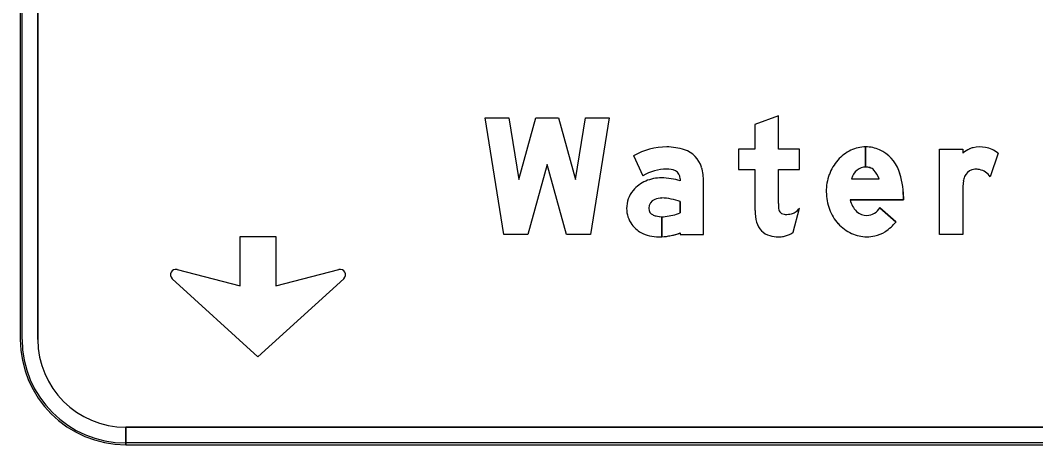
# Model space of a CAD drawing. Extents: x 1806251 to 1809821, y 414895 to 422886.
# Drawn here: x 1809676.605 to 1809677.761, y 415161.78 to 415162.264 of the extents above; entities that cross this region are included whole.
import ezdxf

# ---------------------------------------------------------------- set-up
doc = ezdxf.new("R2010")
doc.units = 0
for name, color, linetype in [('GSBWFILL', 7, 'Continuous'), ('GSCOLORFILL', 7, 'Continuous'), ('GSOUTLINE', 7, 'Continuous')]:
    doc.layers.add(name, color=color, linetype=linetype)

msp = doc.modelspace()

# ---------------------------------------------------------------- linework, layer by layer
at = {"layer": 'GSBWFILL'}
for p, q in [((1809676.605, 415162.8605), (1809676.605, 415161.9005)), ((1809676.625, 415161.9005), (1809676.625, 415162.8605)), ((1809677.5675, 415162.1198), (1809677.5675, 415162.0968)), ((1809677.5675, 415162.0968), (1809677.5675, 415162.1198)), ((1809677.7182, 415162.1127), (1809677.7092, 415162.0857)), ((1809677.5513, 415162.0835), (1809677.5828, 415162.0835)), ((1809677.4851, 415162.0225), (1809677.4921, 415162.05)), ((1809677.5838, 415162.0505), (1809677.602, 415162.0344)), ((1809676.725, 415161.7805), (1809676.725, 415161.8005)), ((1809678.466, 415161.8005), (1809676.7252, 415161.8005)), ((1809676.7252, 415161.8005), (1809676.7252, 415161.7805)), ((1809676.7252, 415161.7805), (1809678.466, 415161.7805))]:
    msp.add_line(p, q, dxfattribs=at)
msp.add_lwpolyline([(1809677.2048, 415162.0998), (1809677.1829, 415162.02), (1809677.1555, 415162.02), (1809677.1343, 415162.153), (1809677.1612, 415162.153), (1809677.1725, 415162.0825), (1809677.1918, 415162.153), (1809677.2178, 415162.153), (1809677.2371, 415162.0825), (1809677.2484, 415162.153), (1809677.2753, 415162.153), (1809677.2541, 415162.02), (1809677.2267, 415162.02)], close=True, dxfattribs=at)
for points in [[(1809677.4681, 415162.0552), (1809677.4681, 415162.0941), (1809677.4921, 415162.0941), (1809677.4921, 415162.1171), (1809677.4681, 415162.1171), (1809677.4681, 415162.1553), (1809677.4415, 415162.1452), (1809677.4415, 415162.1171), (1809677.4229, 415162.1171), (1809677.4229, 415162.0941), (1809677.4415, 415162.0941), (1809677.4415, 415162.0472)], [(1809677.6783, 415162.0737), (1809677.6783, 415162.02), (1809677.6517, 415162.02), (1809677.6517, 415162.1171), (1809677.6783, 415162.1171), (1809677.6783, 415162.1127)], [(1809677.3032, 415162.1098), (1809677.3139, 415162.0867)], [(1809677.3564, 415162.0835), (1809677.3564, 415162.081)], [(1809677.3564, 415162.0219), (1809677.3564, 415162.02), (1809677.383, 415162.02), (1809677.383, 415162.08)], [(1809677.6105, 415162.0633), (1809677.6105, 415162.0595), (1809677.5498, 415162.0595)], [(1809677.3564, 415162.0575), (1809677.3564, 415162.0445)], [(1809677.3355, 415162.0174), (1809677.3355, 415162.0402)], [(1809677.3355, 415162.0402), (1809677.3355, 415162.0174)], [(1809676.7835, 415161.98), (1809676.8553, 415161.9615), (1809676.8553, 415162.0175), (1809676.8958, 415162.0175), (1809676.8958, 415161.9615), (1809676.9677, 415161.98)], [(1809676.9733, 415161.9695), (1809676.8756, 415161.8806), (1809676.7778, 415161.9695)]]:
    msp.add_lwpolyline(points, dxfattribs=at)
for centre, radius, start, end in [((1809676.782, 415161.9741), 0.00613, 75.5925, 227.6952), ((1809676.9692, 415161.9741), 0.00613, 312.3048, 104.4075), ((1809676.725, 415161.9005), 0.12, 180, 270), ((1809676.725, 415161.9005), 0.1, 180, 270)]:
    msp.add_arc(centre, radius, start, end, dxfattribs=at)
for centre, major_axis, ratio, start_param, end_param in [((1809677.341, 415162.0435), (0, 0.0762), 0.999993, 0, 0.517719), ((1809677.341, 415162.0546), (0, 0.0651), 0.999993, 5.96613, 6.283185), ((1809677.3519, 415162.0881), (0, 0.0299), 0.999993, 4.997165, 5.96613), ((1809677.5702, 415162.0746), (0, 0.0457), 0.999997, 0.44196, 0.851746), ((1809677.5675, 415162.0804), (0, 0.0394), 0.999997, 0, 0.44196), ((1809677.5675, 415162.0804), (0, 0.0394), 0.999997, 5.868518, 6.283016), ((1809677.5665, 415162.0788), (0, 0.0412), 0.999997, 5.061282, 5.861635), ((1809677.705, 415162.0773), (0, 0.0444), 0.999996, 0.443663, 0.646229), ((1809677.6945, 415162.0994), (0, 0.02), 0.999996, 0.24142, 0.443663), ((1809677.6979, 415162.0855), (0, 0.0342), 0.999996, 6.103268, 6.524606), ((1809677.6987, 415162.0898), (0, 0.0299), 0.999996, 5.846069, 6.103268), ((1809677.6957, 415162.0832), (0, 0.0371), 0.999996, 5.631644, 5.846069), ((1809677.5744, 415162.0709), (0, 0.0513), 0.999997, 0.851746, 1.222943), ((1809677.341, 415162.0435), (0, 0.051), 0.999993, 0, 0.559495), ((1809677.3419, 415162.0744), (0, 0.0202), 0.999993, 5.822746, 6.330435), ((1809677.3464, 415162.0835), (0, 0.00997), 0.999993, 4.712389, 5.822746), ((1809677.3244, 415162.08), (0, 0.0586), 0.999993, 4.712389, 4.997165), ((1809677.5713, 415162.0774), (0, 0.0209), 0.999997, 0.703138, 1.275447), ((1809677.5675, 415162.0814), (0, 0.0154), 0.999997, 0, 0.684319), ((1809677.5675, 415162.0789), (0, 0.0179), 0.999997, 6.008019, 6.282813), ((1809677.5696, 415162.0865), (0, 0.00997), 0.999997, 5.468651, 6.008019), ((1809677.5578, 415162.0753), (0, 0.0263), 0.999997, 5.027692, 5.468651), ((1809677.524, 415162.0633), (0, 0.0864), 0.999997, 4.712389, 5.061282), ((1809677.6924, 415162.0809), (0, 0.0133), 0.999996, 0.293855, 1.188904), ((1809677.6927, 415162.0801), (0, 0.0142), 0.999996, 0.067293, 0.293855), ((1809677.6931, 415162.073), (0, 0.0213), 0.999996, 6.094384, 6.350479), ((1809677.6937, 415162.0759), (0, 0.0183), 0.999996, 5.27661, 6.094384), ((1809677.332, 415162.0457), (0, 0.0381), 0.999993, 0.399285, 0.87593), ((1809677.3351, 415162.0389), (0, 0.0456), 0.999993, 0, 0.404512), ((1809677.3351, 415162.0173), (0, 0.0671), 0.999993, 5.959871, 6.283185), ((1809677.581, 415162.0685), (0, 0.0584), 0.999997, 1.222943, 1.570796), ((1809677.7347, 415162.0736), (0, 0.0564), 0.999996, 1.445958, 1.569673), ((1809677.6993, 415162.0781), (0, 0.0208), 0.999996, 1.188904, 1.450084), ((1809677.3273, 415162.0496), (0, 0.032), 0.999993, 0.87593, 1.570796), ((1809677.3318, 415162.0496), (0, 0.0113), 0.999993, 0.408547, 1.530785), ((1809677.335, 415162.0423), (0, 0.0192), 0.999993, 6.259455, 6.691732), ((1809677.3336, 415161.9962), (0, 0.0654), 0.999993, 5.926185, 6.254823), ((1809677.5793, 415162.0685), (0, 0.0566), 0.999997, 1.570796, 1.928626), ((1809677.5753, 415162.0652), (0, 0.0262), 0.999997, 1.788032, 2.378697), ((1809677.3259, 415162.0496), (0, 0.0306), 0.999993, 1.570796, 2.21394), ((1809677.3326, 415162.0496), (0, 0.012), 0.999993, 1.530785, 1.570796), ((1809677.3285, 415162.0496), (0, 0.00798), 0.999993, 1.570796, 2.757027), ((1809677.4932, 415162.0472), (0, 0.0516), 0.999998, 1.570796, 1.830698), ((1809677.6347, 415162.0552), (0, 0.1665), 0.999998, 1.570796, 1.606005), ((1809677.4758, 415162.0507), (0, 0.00765), 0.999998, 1.74085, 2.407828), ((1809677.4746, 415162.0631), (0, 0.0218), 0.999998, 3.756278, 4.071638), ((1809677.5742, 415162.0666), (0, 0.0512), 0.999997, 1.928626, 2.305123), ((1809677.5691, 415162.0588), (0, 0.0173), 0.999997, 2.383204, 3.128268), ((1809677.5676, 415162.0606), (0, 0.0191), 0.999997, 3.209537, 4.158837), ((1809677.3355, 415162.0668), (0, 0.0266), 0.999993, 2.757027, 3.141593), ((1809677.3355, 415162.0668), (0, 0.0266), 0.999993, 3.141843, 3.28451), ((1809677.3339, 415162.1018), (0, 0.0615), 0.999993, 3.228562, 3.516221), ((1809677.476, 415162.0509), (0, 0.00801), 0.999998, 2.407828, 3.141593), ((1809677.476, 415162.0849), (0, 0.042), 0.999998, 3.141593, 3.310762), ((1809677.4814, 415162.0534), (0, 0.00997), 0.999998, 3.310762, 3.756278), ((1809677.5631, 415162.065), (0, 0.0495), 0.999997, 3.710413, 4.047817), ((1809677.3286, 415162.0516), (0, 0.034), 0.999993, 2.21394, 2.611125), ((1809677.4642, 415162.0395), (0, 0.0216), 0.999998, 1.830698, 2.869526), ((1809677.571, 415162.0637), (0, 0.0468), 0.999997, 2.305123, 2.711411), ((1809677.57, 415162.054), (0, 0.0366), 0.999997, 3.35931, 3.710413), ((1809677.3321, 415162.0631), (0, 0.0458), 0.999993, 2.672443, 3.141593), ((1809677.3321, 415162.0852), (0, 0.0679), 0.999993, 3.141593, 3.191959), ((1809677.3321, 415162.0852), (0, 0.0679), 0.999993, 3.192057, 3.508644), ((1809677.4681, 415162.0538), (0, 0.0364), 0.999998, 2.869526, 3.141593), ((1809677.4681, 415162.0698), (0, 0.0525), 0.999998, 3.141593, 3.205734), ((1809677.4701, 415162.039), (0, 0.0216), 0.999998, 3.205734, 3.427755), ((1809677.4673, 415162.0486), (0, 0.0316), 0.999998, 3.427755, 3.738844), ((1809677.5689, 415162.0592), (0, 0.0418), 0.999997, 2.711411, 3.141593), ((1809677.5689, 415162.0592), (0, 0.0418), 0.999997, 3.141593, 3.35931)]:
    msp.add_ellipse(centre, major_axis=major_axis, ratio=ratio, start_param=start_param, end_param=end_param, dxfattribs=at)
at = {"layer": 'GSCOLORFILL'}
for p, q in [((1809676.605, 415162.8605), (1809676.605, 415161.9005)), ((1809676.605, 415162.8605), (1809676.605, 415161.9005)), ((1809676.605, 415162.8605), (1809676.605, 415161.9005)), ((1809676.607, 415161.9005), (1809676.607, 415162.8605)), ((1809676.625, 415161.9005), (1809676.625, 415162.8605)), ((1809677.5675, 415162.1198), (1809677.5675, 415162.0968)), ((1809677.5675, 415162.0968), (1809677.5675, 415162.1198)), ((1809677.7182, 415162.1127), (1809677.7092, 415162.0857)), ((1809677.5513, 415162.0835), (1809677.5828, 415162.0835)), ((1809677.4851, 415162.0225), (1809677.4921, 415162.05)), ((1809677.5838, 415162.0505), (1809677.602, 415162.0344)), ((1809676.725, 415161.7805), (1809676.725, 415161.8005)), ((1809678.466, 415161.8005), (1809676.7252, 415161.8005)), ((1809676.7252, 415161.8005), (1809676.7252, 415161.7805)), ((1809676.725, 415161.7805), (1809676.725, 415161.7825)), ((1809678.466, 415161.7825), (1809676.725, 415161.7825)), ((1809676.725, 415161.7825), (1809676.725, 415161.7805)), ((1809676.725, 415161.7805), (1809678.466, 415161.7805)), ((1809676.725, 415161.7805), (1809678.466, 415161.7805)), ((1809676.7252, 415161.7805), (1809678.466, 415161.7805))]:
    msp.add_line(p, q, dxfattribs=at)
msp.add_lwpolyline([(1809677.2048, 415162.0998), (1809677.1829, 415162.02), (1809677.1555, 415162.02), (1809677.1343, 415162.153), (1809677.1612, 415162.153), (1809677.1725, 415162.0825), (1809677.1918, 415162.153), (1809677.2178, 415162.153), (1809677.2371, 415162.0825), (1809677.2484, 415162.153), (1809677.2753, 415162.153), (1809677.2541, 415162.02), (1809677.2267, 415162.02)], close=True, dxfattribs=at)
for points in [[(1809677.4681, 415162.0552), (1809677.4681, 415162.0941), (1809677.4921, 415162.0941), (1809677.4921, 415162.1171), (1809677.4681, 415162.1171), (1809677.4681, 415162.1553), (1809677.4415, 415162.1452), (1809677.4415, 415162.1171), (1809677.4229, 415162.1171), (1809677.4229, 415162.0941), (1809677.4415, 415162.0941), (1809677.4415, 415162.0472)], [(1809677.6783, 415162.0737), (1809677.6783, 415162.02), (1809677.6517, 415162.02), (1809677.6517, 415162.1171), (1809677.6783, 415162.1171), (1809677.6783, 415162.1127)], [(1809677.3032, 415162.1098), (1809677.3139, 415162.0867)], [(1809677.3564, 415162.0835), (1809677.3564, 415162.081)], [(1809677.3564, 415162.0219), (1809677.3564, 415162.02), (1809677.383, 415162.02), (1809677.383, 415162.08)], [(1809677.6105, 415162.0633), (1809677.6105, 415162.0595), (1809677.5498, 415162.0595)], [(1809677.3564, 415162.0575), (1809677.3564, 415162.0445)], [(1809677.3355, 415162.0174), (1809677.3355, 415162.0402)], [(1809677.3355, 415162.0402), (1809677.3355, 415162.0174)], [(1809676.7835, 415161.98), (1809676.8553, 415161.9615), (1809676.8553, 415162.0175), (1809676.8958, 415162.0175), (1809676.8958, 415161.9615), (1809676.9677, 415161.98)], [(1809676.9733, 415161.9695), (1809676.8756, 415161.8806), (1809676.7778, 415161.9695)]]:
    msp.add_lwpolyline(points, dxfattribs=at)
for centre, radius, start, end in [((1809676.782, 415161.9741), 0.00613, 75.5925, 227.6952), ((1809676.9692, 415161.9741), 0.00613, 312.3048, 104.4075), ((1809676.725, 415161.9005), 0.12, 180, 270), ((1809676.725, 415161.9005), 0.12, 180, 270), ((1809676.725, 415161.9005), 0.12, 180, 270), ((1809676.725, 415161.9005), 0.118, 180, 270), ((1809676.725, 415161.9005), 0.1, 180, 270)]:
    msp.add_arc(centre, radius, start, end, dxfattribs=at)
for centre, major_axis, ratio, start_param, end_param in [((1809677.341, 415162.0435), (0, 0.0762), 0.999993, 0, 0.517719), ((1809677.341, 415162.0546), (0, 0.0651), 0.999993, 5.96613, 6.283185), ((1809677.3519, 415162.0881), (0, 0.0299), 0.999993, 4.997165, 5.96613), ((1809677.5702, 415162.0746), (0, 0.0457), 0.999997, 0.44196, 0.851746), ((1809677.5675, 415162.0804), (0, 0.0394), 0.999997, 0, 0.44196), ((1809677.5675, 415162.0804), (0, 0.0394), 0.999997, 5.868518, 6.283016), ((1809677.5665, 415162.0788), (0, 0.0412), 0.999997, 5.061282, 5.861635), ((1809677.705, 415162.0773), (0, 0.0444), 0.999996, 0.443663, 0.646229), ((1809677.6945, 415162.0994), (0, 0.02), 0.999996, 0.24142, 0.443663), ((1809677.6979, 415162.0855), (0, 0.0342), 0.999996, 6.103268, 6.524606), ((1809677.6987, 415162.0898), (0, 0.0299), 0.999996, 5.846069, 6.103268), ((1809677.6957, 415162.0832), (0, 0.0371), 0.999996, 5.631644, 5.846069), ((1809677.5744, 415162.0709), (0, 0.0513), 0.999997, 0.851746, 1.222943), ((1809677.341, 415162.0435), (0, 0.051), 0.999993, 0, 0.559495), ((1809677.3419, 415162.0744), (0, 0.0202), 0.999993, 5.822746, 6.330435), ((1809677.3464, 415162.0835), (0, 0.00997), 0.999993, 4.712389, 5.822746), ((1809677.3244, 415162.08), (0, 0.0586), 0.999993, 4.712389, 4.997165), ((1809677.5713, 415162.0774), (0, 0.0209), 0.999997, 0.703138, 1.275447), ((1809677.5675, 415162.0814), (0, 0.0154), 0.999997, 0, 0.684319), ((1809677.5675, 415162.0789), (0, 0.0179), 0.999997, 6.008019, 6.282813), ((1809677.5696, 415162.0865), (0, 0.00997), 0.999997, 5.468651, 6.008019), ((1809677.5578, 415162.0753), (0, 0.0263), 0.999997, 5.027692, 5.468651), ((1809677.524, 415162.0633), (0, 0.0864), 0.999997, 4.712389, 5.061282), ((1809677.6924, 415162.0809), (0, 0.0133), 0.999996, 0.293855, 1.188904), ((1809677.6927, 415162.0801), (0, 0.0142), 0.999996, 0.067293, 0.293855), ((1809677.6931, 415162.073), (0, 0.0213), 0.999996, 6.094384, 6.350479), ((1809677.6937, 415162.0759), (0, 0.0183), 0.999996, 5.27661, 6.094384), ((1809677.332, 415162.0457), (0, 0.0381), 0.999993, 0.399285, 0.87593), ((1809677.3351, 415162.0389), (0, 0.0456), 0.999993, 0, 0.404512), ((1809677.3351, 415162.0173), (0, 0.0671), 0.999993, 5.959871, 6.283185), ((1809677.581, 415162.0685), (0, 0.0584), 0.999997, 1.222943, 1.570796), ((1809677.7347, 415162.0736), (0, 0.0564), 0.999996, 1.445958, 1.569673), ((1809677.6993, 415162.0781), (0, 0.0208), 0.999996, 1.188904, 1.450084), ((1809677.3273, 415162.0496), (0, 0.032), 0.999993, 0.87593, 1.570796), ((1809677.3318, 415162.0496), (0, 0.0113), 0.999993, 0.408547, 1.530785), ((1809677.335, 415162.0423), (0, 0.0192), 0.999993, 6.259455, 6.691732), ((1809677.3336, 415161.9962), (0, 0.0654), 0.999993, 5.926185, 6.254823), ((1809677.5793, 415162.0685), (0, 0.0566), 0.999997, 1.570796, 1.928626), ((1809677.5753, 415162.0652), (0, 0.0262), 0.999997, 1.788032, 2.378697), ((1809677.3259, 415162.0496), (0, 0.0306), 0.999993, 1.570796, 2.21394), ((1809677.3326, 415162.0496), (0, 0.012), 0.999993, 1.530785, 1.570796), ((1809677.3285, 415162.0496), (0, 0.00798), 0.999993, 1.570796, 2.757027), ((1809677.4932, 415162.0472), (0, 0.0516), 0.999998, 1.570796, 1.830698), ((1809677.6347, 415162.0552), (0, 0.1665), 0.999998, 1.570796, 1.606005), ((1809677.4758, 415162.0507), (0, 0.00765), 0.999998, 1.74085, 2.407828), ((1809677.4746, 415162.0631), (0, 0.0218), 0.999998, 3.756278, 4.071638), ((1809677.5742, 415162.0666), (0, 0.0512), 0.999997, 1.928626, 2.305123), ((1809677.5691, 415162.0588), (0, 0.0173), 0.999997, 2.383204, 3.128268), ((1809677.5676, 415162.0606), (0, 0.0191), 0.999997, 3.209537, 4.158837), ((1809677.3355, 415162.0668), (0, 0.0266), 0.999993, 2.757027, 3.141593), ((1809677.3355, 415162.0668), (0, 0.0266), 0.999993, 3.141843, 3.28451), ((1809677.3339, 415162.1018), (0, 0.0615), 0.999993, 3.228562, 3.516221), ((1809677.476, 415162.0509), (0, 0.00801), 0.999998, 2.407828, 3.141593), ((1809677.476, 415162.0849), (0, 0.042), 0.999998, 3.141593, 3.310762), ((1809677.4814, 415162.0534), (0, 0.00997), 0.999998, 3.310762, 3.756278), ((1809677.5631, 415162.065), (0, 0.0495), 0.999997, 3.710413, 4.047817), ((1809677.3286, 415162.0516), (0, 0.034), 0.999993, 2.21394, 2.611125), ((1809677.4642, 415162.0395), (0, 0.0216), 0.999998, 1.830698, 2.869526), ((1809677.571, 415162.0637), (0, 0.0468), 0.999997, 2.305123, 2.711411), ((1809677.57, 415162.054), (0, 0.0366), 0.999997, 3.35931, 3.710413), ((1809677.3321, 415162.0631), (0, 0.0458), 0.999993, 2.672443, 3.141593), ((1809677.3321, 415162.0852), (0, 0.0679), 0.999993, 3.141593, 3.191959), ((1809677.3321, 415162.0852), (0, 0.0679), 0.999993, 3.192057, 3.508644), ((1809677.4681, 415162.0538), (0, 0.0364), 0.999998, 2.869526, 3.141593), ((1809677.4681, 415162.0698), (0, 0.0525), 0.999998, 3.141593, 3.205734), ((1809677.4701, 415162.039), (0, 0.0216), 0.999998, 3.205734, 3.427755), ((1809677.4673, 415162.0486), (0, 0.0316), 0.999998, 3.427755, 3.738844), ((1809677.5689, 415162.0592), (0, 0.0418), 0.999997, 2.711411, 3.141593), ((1809677.5689, 415162.0592), (0, 0.0418), 0.999997, 3.141593, 3.35931)]:
    msp.add_ellipse(centre, major_axis=major_axis, ratio=ratio, start_param=start_param, end_param=end_param, dxfattribs=at)
at = {"layer": 'GSOUTLINE'}
for p, q in [((1809676.605, 415162.8605), (1809676.605, 415161.9005)), ((1809676.625, 415162.8605), (1809676.625, 415161.9005)), ((1809677.7182, 415162.1127), (1809677.7092, 415162.0857)), ((1809677.5513, 415162.0835), (1809677.5828, 415162.0835)), ((1809677.4851, 415162.0225), (1809677.4921, 415162.05)), ((1809677.602, 415162.0344), (1809677.5838, 415162.0505)), ((1809676.725, 415161.8005), (1809678.466, 415161.8005)), ((1809676.725, 415161.7805), (1809678.466, 415161.7805))]:
    msp.add_line(p, q, dxfattribs=at)
msp.add_lwpolyline([(1809677.2048, 415162.0998), (1809677.1829, 415162.02), (1809677.1555, 415162.02), (1809677.1343, 415162.153), (1809677.1612, 415162.153), (1809677.1725, 415162.0825), (1809677.1918, 415162.153), (1809677.2178, 415162.153), (1809677.2371, 415162.0825), (1809677.2484, 415162.153), (1809677.2753, 415162.153), (1809677.2541, 415162.02), (1809677.2267, 415162.02)], close=True, dxfattribs=at)
for points in [[(1809677.4681, 415162.0552), (1809677.4681, 415162.0941), (1809677.4921, 415162.0941), (1809677.4921, 415162.1171), (1809677.4681, 415162.1171), (1809677.4681, 415162.1553), (1809677.4415, 415162.1452), (1809677.4415, 415162.1171), (1809677.4229, 415162.1171), (1809677.4229, 415162.0941), (1809677.4415, 415162.0941), (1809677.4415, 415162.0472)], [(1809677.6783, 415162.0737), (1809677.6783, 415162.02), (1809677.6517, 415162.02), (1809677.6517, 415162.1171), (1809677.6783, 415162.1171), (1809677.6783, 415162.1127)], [(1809677.3032, 415162.1098), (1809677.3139, 415162.0867)], [(1809677.3564, 415162.0835), (1809677.3564, 415162.081)], [(1809677.3564, 415162.0219), (1809677.3564, 415162.02), (1809677.383, 415162.02), (1809677.383, 415162.08)], [(1809677.5498, 415162.0595), (1809677.6105, 415162.0595), (1809677.6105, 415162.0633)], [(1809677.3564, 415162.0445), (1809677.3564, 415162.0575)], [(1809676.7835, 415161.98), (1809676.8553, 415161.9615), (1809676.8553, 415162.0175), (1809676.8958, 415162.0175), (1809676.8958, 415161.9615), (1809676.9677, 415161.98)], [(1809676.9733, 415161.9695), (1809676.8756, 415161.8806), (1809676.7778, 415161.9695)]]:
    msp.add_lwpolyline(points, dxfattribs=at)
for centre, radius, start, end in [((1809676.782, 415161.9741), 0.00613, 75.5925, 227.6952), ((1809676.9692, 415161.9741), 0.00613, 312.3048, 104.4075), ((1809676.725, 415161.9005), 0.12, 180, 270), ((1809676.725, 415161.9005), 0.1, 180, 270)]:
    msp.add_arc(centre, radius, start, end, dxfattribs=at)
for centre, major_axis, ratio, start_param, end_param in [((1809677.341, 415162.0435), (0, 0.0762), 0.999993, 6.283185, 6.800904), ((1809677.341, 415162.0546), (0, 0.0651), 0.999993, 5.96613, 6.283185), ((1809677.3519, 415162.0881), (0, 0.0299), 0.999993, 4.997165, 5.96613), ((1809677.5702, 415162.0746), (0, 0.0457), 0.999997, 0.44196, 0.851746), ((1809677.5675, 415162.0804), (0, 0.0394), 0.999997, 0, 0.44196), ((1809677.5675, 415162.0804), (0, 0.0394), 0.999997, 5.868518, 6.283185), ((1809677.5665, 415162.0788), (0, 0.0412), 0.999997, 5.061282, 5.861635), ((1809677.705, 415162.0773), (0, 0.0444), 0.999996, 0.443663, 0.646229), ((1809677.6945, 415162.0994), (0, 0.02), 0.999996, 0.24142, 0.443663), ((1809677.6979, 415162.0855), (0, 0.0342), 0.999996, 6.103268, 6.524606), ((1809677.6987, 415162.0898), (0, 0.0299), 0.999996, 5.846069, 6.103268), ((1809677.6957, 415162.0832), (0, 0.0371), 0.999996, 5.631644, 5.846069), ((1809677.5744, 415162.0709), (0, 0.0513), 0.999997, 0.851746, 1.222943), ((1809677.341, 415162.0435), (0, 0.051), 0.999993, 0, 0.559495), ((1809677.3419, 415162.0744), (0, 0.0202), 0.999993, 5.822746, 6.330435), ((1809677.3464, 415162.0835), (0, 0.00998), 0.999993, 4.712389, 5.822746), ((1809677.3244, 415162.08), (0, 0.0586), 0.999993, 4.712389, 4.997165), ((1809677.5713, 415162.0774), (0, 0.0209), 0.999997, 0.703138, 1.275447), ((1809677.5675, 415162.0814), (0, 0.0154), 0.999997, 0, 0.684319), ((1809677.5675, 415162.0789), (0, 0.0179), 0.999997, 6.008019, 6.283185), ((1809677.5696, 415162.0865), (0, 0.00998), 0.999997, 5.468651, 6.008019), ((1809677.5578, 415162.0753), (0, 0.0263), 0.999997, 5.027692, 5.468651), ((1809677.524, 415162.0633), (0, 0.0865), 0.999997, 4.712389, 5.061282), ((1809677.6924, 415162.0809), (0, 0.0133), 0.999996, 0.293855, 1.188904), ((1809677.6927, 415162.0801), (0, 0.0142), 0.999996, 0.067293, 0.293855), ((1809677.6931, 415162.073), (0, 0.0213), 0.999996, 6.094384, 6.350479), ((1809677.6937, 415162.0759), (0, 0.0183), 0.999996, 5.27661, 6.094384), ((1809677.332, 415162.0457), (0, 0.0381), 0.999993, 0.399285, 0.87593), ((1809677.3351, 415162.0389), (0, 0.0456), 0.999993, 0, 0.404512), ((1809677.3351, 415162.0173), (0, 0.0671), 0.999993, 5.959871, 6.283185), ((1809677.581, 415162.0685), (0, 0.0584), 0.999997, 1.222943, 1.570796), ((1809677.7347, 415162.0736), (0, 0.0564), 0.999996, 1.445958, 1.569673), ((1809677.6993, 415162.0781), (0, 0.0208), 0.999996, 1.188904, 1.450084), ((1809677.3273, 415162.0496), (0, 0.032), 0.999993, 0.87593, 1.570796), ((1809677.3318, 415162.0496), (0, 0.0113), 0.999993, 0.408547, 1.530785), ((1809677.335, 415162.0423), (0, 0.0192), 0.999993, 6.25958, 6.691732), ((1809677.3336, 415161.9962), (0, 0.0654), 0.999993, 5.926185, 6.254787), ((1809677.3354, 415162.0606), (0, 0.000997), 0.999993, 6.254787, 6.25958), ((1809677.5793, 415162.0685), (0, 0.0566), 0.999997, 1.570796, 1.928626), ((1809677.5753, 415162.0652), (0, 0.0262), 0.999997, 1.788032, 2.378697), ((1809677.3259, 415162.0496), (0, 0.0306), 0.999993, 1.570796, 2.21394), ((1809677.3326, 415162.0496), (0, 0.012), 0.999993, 1.530785, 1.570796), ((1809677.3285, 415162.0496), (0, 0.00798), 0.999993, 1.570796, 2.757027), ((1809677.4932, 415162.0472), (0, 0.0516), 0.999998, 1.570796, 1.830698), ((1809677.6347, 415162.0552), (0, 0.1665), 0.999998, 1.570796, 1.606005), ((1809677.4758, 415162.0507), (0, 0.00765), 0.999998, 1.74085, 2.407828), ((1809677.4746, 415162.0631), (0, 0.0218), 0.999998, 3.756278, 4.071638), ((1809677.5742, 415162.0666), (0, 0.0512), 0.999997, 1.928626, 2.305123), ((1809677.5691, 415162.0588), (0, 0.0173), 0.999997, 2.383204, 3.128268), ((1809677.5676, 415162.0606), (0, 0.0191), 0.999997, 3.209537, 4.158837), ((1809677.3355, 415162.0668), (0, 0.0266), 0.999993, 2.757027, 3.28451), ((1809677.3339, 415162.1018), (0, 0.0615), 0.999993, 3.228562, 3.516221), ((1809677.476, 415162.0509), (0, 0.00801), 0.999998, 2.407828, 3.141593), ((1809677.476, 415162.0849), (0, 0.042), 0.999998, 3.141593, 3.310762), ((1809677.4814, 415162.0534), (0, 0.00998), 0.999998, 3.310762, 3.756278), ((1809677.5631, 415162.065), (0, 0.0495), 0.999997, 3.710413, 4.047817), ((1809677.3286, 415162.0516), (0, 0.034), 0.999993, 2.21394, 2.611125), ((1809677.4642, 415162.0395), (0, 0.0216), 0.999998, 1.830698, 2.869526), ((1809677.571, 415162.0637), (0, 0.0468), 0.999997, 2.305123, 2.711411), ((1809677.57, 415162.054), (0, 0.0366), 0.999997, 3.35931, 3.710413), ((1809677.3321, 415162.0631), (0, 0.0458), 0.999993, 2.672443, 3.141593), ((1809677.3321, 415162.0852), (0, 0.0679), 0.999993, 3.141593, 3.508644), ((1809677.4681, 415162.0538), (0, 0.0364), 0.999998, 2.869526, 3.141593), ((1809677.4681, 415162.0698), (0, 0.0525), 0.999998, 3.141593, 3.205734), ((1809677.4701, 415162.039), (0, 0.0216), 0.999998, 3.205734, 3.427755), ((1809677.4673, 415162.0486), (0, 0.0316), 0.999998, 3.427755, 3.738844), ((1809677.5689, 415162.0592), (0, 0.0418), 0.999997, 2.711411, 3.141593), ((1809677.5689, 415162.0592), (0, 0.0418), 0.999997, 3.141593, 3.35931)]:
    msp.add_ellipse(centre, major_axis=major_axis, ratio=ratio, start_param=start_param, end_param=end_param, dxfattribs=at)

doc.saveas('drawing.dxf')
